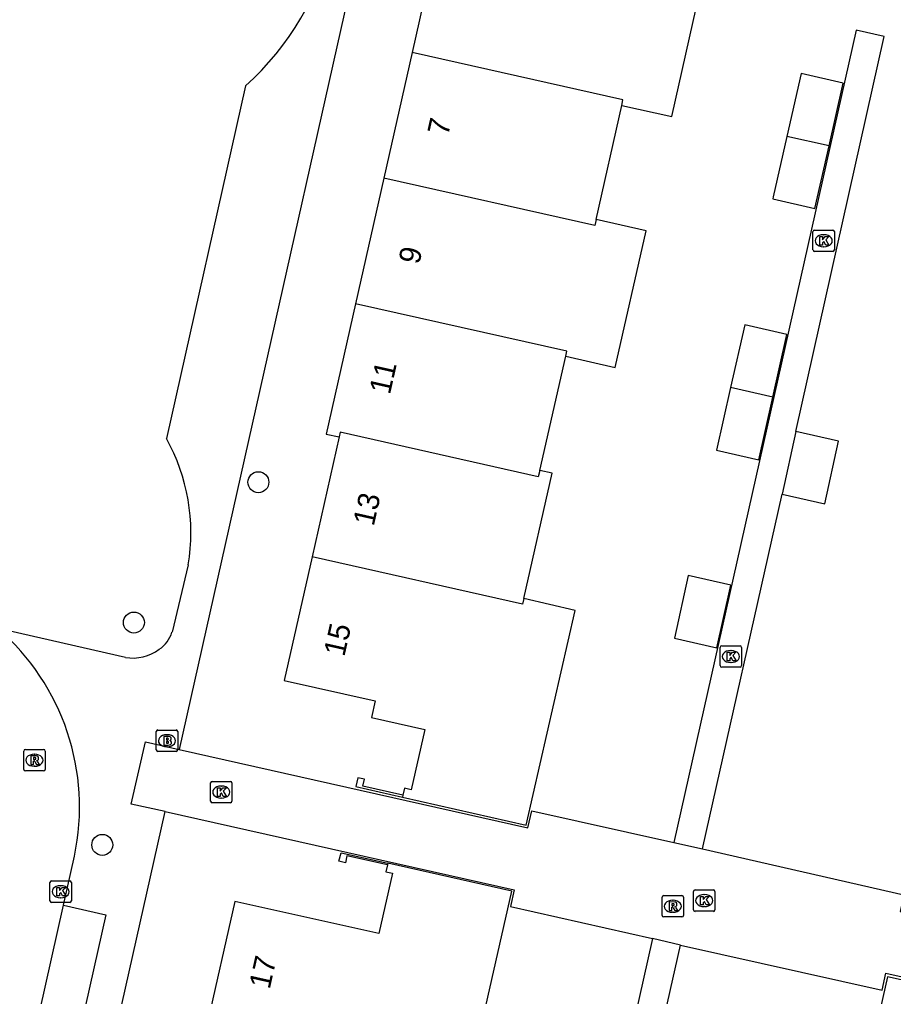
# Model space of a CAD drawing. Extents: x 161771 to 163125, y 382479 to 383177.
# Drawn here: x 162705.25 to 162746.06, y 382669.54 to 382715.15 of the extents above; entities that cross this region are included whole.
import ezdxf

# ---------------------------------------------------------------- set-up
doc = ezdxf.new("R2010")
doc.units = 0
for name, color, linetype in [('IMGEO_Boom', 7, 'Continuous'), ('IMGEO_Brandkraan', 7, 'Continuous'), ('IMGEO_Kolk', 7, 'Continuous'), ('IMGEO_Muur', 7, 'Continuous'), ('IMGEO_Pand', 7, 'Continuous'), ('IMGEO_Pand_nummerreeks', 7, 'Continuous'), ('IMGEO_Rijbaan_lokaal_open', 7, 'Continuous'), ('IMGEO_Rioolput', 7, 'Continuous'), ('IMGEO_Voetpad_open', 7, 'Continuous')]:
    doc.layers.add(name, color=color, linetype=linetype)

msp = doc.modelspace()

# ---------------------------------------------------------------- linework, layer by layer
at = {"layer": 'IMGEO_Boom'}
for centre in [(162716.405, 382693.547), (162710.59, 382686.995), (162709.116, 382676.614)]:
    msp.add_circle(centre, 0.489, dxfattribs=at)
at = {"layer": 'IMGEO_Brandkraan'}
for p, q in [((162711.635, 382681.052), (162711.635, 382681.904)), ((162711.71, 382681.978), (162712.562, 382681.978)), ((162712.636, 382681.904), (162712.636, 382681.052)), ((162712.123, 382681.758), (162712.148, 382681.758)), ((162712.562, 382680.978), (162711.71, 382680.978)), ((162712.146, 382681.198), (162712.121, 382681.198))]:
    msp.add_line(p, q, dxfattribs=at)
for points in [[(162711.635, 382681.052), (162711.635, 382681.904)], [(162711.71, 382681.978), (162712.562, 382681.978)], [(162712.636, 382681.904), (162712.636, 382681.052)], [(162711.983, 382681.678), (162711.983, 382681.278), (162712.196, 382681.278)], [(162712.214, 382681.678), (162711.983, 382681.678)], [(162712.162, 382681.597), (162712.108, 382681.597), (162712.108, 382681.521)], [(162712.108, 382681.521), (162712.161, 382681.521)], [(162712.17, 382681.445), (162712.108, 382681.445), (162712.108, 382681.364)], [(162712.562, 382680.978), (162711.71, 382680.978)], [(162712.108, 382681.364), (162712.17, 382681.364)]]:
    msp.add_lwpolyline(points, dxfattribs=at)
for centre, radius, start, end in [((162711.712, 382681.902), 0.0765, 91.552, 178.448), ((162711.712, 382681.902), 0.0765, 91.552, 178.448), ((162712.56, 382681.902), 0.0765, 1.552, 88.448), ((162712.56, 382681.902), 0.0765, 1.552, 88.448), ((162712.163, 382681.559), 0.0379, 267.8285, 90.9355), ((162712.171, 382681.404), 0.0404, 269.8759, 90.5077), ((162712.218, 382681.533), 0.145, 59.4692, 91.5367), ((162712.243, 382681.58), 0.0922, 285.5137, 58.1501), ((162712.248, 382681.388), 0.105, 301.3115, 78.989), ((162711.712, 382681.054), 0.0765, 181.552, 268.448), ((162711.712, 382681.054), 0.0765, 181.552, 268.448), ((162712.202, 382681.529), 0.251, 268.6676, 293.5347), ((162712.56, 382681.054), 0.0765, 271.552, 358.448), ((162712.56, 382681.054), 0.0765, 271.552, 358.448)]:
    msp.add_arc(centre, radius, start, end, dxfattribs=at)
for centre, major_axis, ratio, start_param, end_param in [((162712.122, 382681.478), (-0.387, 0.002), 0.722429, 4.712389, 7.853982), ((162712.147, 382681.478), (-0.39, 0.002), 0.717154, 1.570796, 4.712389)]:
    msp.add_ellipse(centre, major_axis=major_axis, ratio=ratio, start_param=start_param, end_param=end_param, dxfattribs=at)
at = {"layer": 'IMGEO_Kolk'}
for p, q in [((162742.303, 382704.393), (162742.303, 382705.245)), ((162742.378, 382705.319), (162743.23, 382705.319)), ((162743.304, 382705.245), (162743.304, 382704.393)), ((162742.791, 382705.099), (162742.816, 382705.099)), ((162743.23, 382704.319), (162742.378, 382704.319)), ((162742.814, 382704.539), (162742.789, 382704.539)), ((162737.968, 382684.982), (162737.968, 382685.834)), ((162738.043, 382685.908), (162738.895, 382685.908)), ((162738.456, 382685.688), (162738.481, 382685.688)), ((162738.969, 382685.834), (162738.969, 382684.982)), ((162738.479, 382685.128), (162738.454, 382685.128)), ((162738.895, 382684.908), (162738.043, 382684.908)), ((162714.246, 382679.58), (162715.098, 382679.58)), ((162714.171, 382678.654), (162714.171, 382679.506)), ((162714.659, 382679.36), (162714.684, 382679.36)), ((162715.172, 382679.506), (162715.172, 382678.654)), ((162714.682, 382678.8), (162714.657, 382678.8)), ((162715.098, 382678.58), (162714.246, 382678.58)), ((162706.671, 382674.004), (162706.671, 382674.856)), ((162706.746, 382674.93), (162707.598, 382674.93)), ((162707.159, 382674.71), (162707.184, 382674.71)), ((162707.672, 382674.856), (162707.672, 382674.004)), ((162707.182, 382674.15), (162707.157, 382674.15)), ((162736.723, 382673.587), (162736.723, 382674.439)), ((162736.798, 382674.513), (162737.65, 382674.513)), ((162737.211, 382674.293), (162737.236, 382674.293)), ((162737.724, 382674.439), (162737.724, 382673.587)), ((162707.598, 382673.93), (162706.746, 382673.93)), ((162737.234, 382673.733), (162737.209, 382673.733)), ((162737.65, 382673.513), (162736.798, 382673.513))]:
    msp.add_line(p, q, dxfattribs=at)
for points in [[(162742.303, 382704.393), (162742.303, 382705.245)], [(162742.378, 382705.319), (162743.23, 382705.319)], [(162743.304, 382705.245), (162743.304, 382704.393)], [(162742.624, 382705.019), (162742.747, 382705.019), (162742.747, 382704.868), (162742.877, 382705.019), (162743.041, 382705.019), (162742.895, 382704.868), (162743.048, 382704.619), (162742.896, 382704.619), (162742.811, 382704.783), (162742.747, 382704.716), (162742.747, 382704.619), (162742.624, 382704.619), (162742.624, 382705.019)], [(162743.23, 382704.319), (162742.378, 382704.319)], [(162737.968, 382684.982), (162737.968, 382685.834)], [(162738.043, 382685.908), (162738.895, 382685.908)], [(162738.289, 382685.608), (162738.412, 382685.608), (162738.412, 382685.457), (162738.542, 382685.608), (162738.706, 382685.608), (162738.56, 382685.457), (162738.713, 382685.208), (162738.561, 382685.208), (162738.476, 382685.372), (162738.412, 382685.305), (162738.412, 382685.208), (162738.289, 382685.208), (162738.289, 382685.608)], [(162738.969, 382685.834), (162738.969, 382684.982)], [(162738.895, 382684.908), (162738.043, 382684.908)], [(162714.246, 382679.58), (162715.098, 382679.58)], [(162714.171, 382678.654), (162714.171, 382679.506)], [(162714.492, 382679.28), (162714.615, 382679.28), (162714.615, 382679.129), (162714.745, 382679.28), (162714.909, 382679.28), (162714.763, 382679.129), (162714.916, 382678.88), (162714.764, 382678.88), (162714.679, 382679.044), (162714.615, 382678.977), (162714.615, 382678.88), (162714.492, 382678.88), (162714.492, 382679.28)], [(162715.172, 382679.506), (162715.172, 382678.654)], [(162715.098, 382678.58), (162714.246, 382678.58)], [(162706.671, 382674.004), (162706.671, 382674.856)], [(162706.746, 382674.93), (162707.598, 382674.93)], [(162706.992, 382674.63), (162707.115, 382674.63), (162707.115, 382674.479), (162707.245, 382674.63), (162707.409, 382674.63), (162707.263, 382674.479), (162707.416, 382674.23), (162707.264, 382674.23), (162707.179, 382674.394), (162707.115, 382674.327), (162707.115, 382674.23), (162706.992, 382674.23), (162706.992, 382674.63)], [(162707.672, 382674.856), (162707.672, 382674.004)], [(162736.723, 382673.587), (162736.723, 382674.439)], [(162736.798, 382674.513), (162737.65, 382674.513)], [(162737.044, 382674.213), (162737.167, 382674.213), (162737.167, 382674.062), (162737.297, 382674.213), (162737.461, 382674.213), (162737.315, 382674.062), (162737.468, 382673.813), (162737.316, 382673.813), (162737.231, 382673.977), (162737.167, 382673.91), (162737.167, 382673.813), (162737.044, 382673.813), (162737.044, 382674.213)], [(162737.724, 382674.439), (162737.724, 382673.587)], [(162707.598, 382673.93), (162706.746, 382673.93)], [(162737.65, 382673.513), (162736.798, 382673.513)]]:
    msp.add_lwpolyline(points, dxfattribs=at)
for centre, start, end in [((162742.38, 382705.243), 91.552, 178.448), ((162742.38, 382705.243), 91.552, 178.448), ((162743.228, 382705.243), 1.552, 88.448), ((162743.228, 382705.243), 1.552, 88.448), ((162742.38, 382704.395), 181.552, 268.448), ((162742.38, 382704.395), 181.552, 268.448), ((162743.228, 382704.395), 271.552, 358.448), ((162743.228, 382704.395), 271.552, 358.448), ((162738.045, 382685.832), 91.552, 178.448), ((162738.045, 382685.832), 91.552, 178.448), ((162738.893, 382685.832), 1.552, 88.448), ((162738.893, 382685.832), 1.552, 88.448), ((162738.045, 382684.984), 181.552, 268.448), ((162738.045, 382684.984), 181.552, 268.448), ((162738.893, 382684.984), 271.552, 358.448), ((162738.893, 382684.984), 271.552, 358.448), ((162714.248, 382679.504), 91.552, 178.448), ((162714.248, 382679.504), 91.552, 178.448), ((162715.096, 382679.504), 1.552, 88.448), ((162715.096, 382679.504), 1.552, 88.448), ((162714.248, 382678.656), 181.552, 268.448), ((162714.248, 382678.656), 181.552, 268.448), ((162715.096, 382678.656), 271.552, 358.448), ((162715.096, 382678.656), 271.552, 358.448), ((162706.748, 382674.854), 91.552, 178.448), ((162706.748, 382674.854), 91.552, 178.448), ((162707.596, 382674.854), 1.552, 88.448), ((162707.596, 382674.854), 1.552, 88.448), ((162736.8, 382674.437), 91.552, 178.448), ((162736.8, 382674.437), 91.552, 178.448), ((162737.648, 382674.437), 1.552, 88.448), ((162737.648, 382674.437), 1.552, 88.448), ((162706.748, 382674.006), 181.552, 268.448), ((162706.748, 382674.006), 181.552, 268.448), ((162707.596, 382674.006), 271.552, 358.448), ((162707.596, 382674.006), 271.552, 358.448), ((162736.8, 382673.589), 181.552, 268.448), ((162736.8, 382673.589), 181.552, 268.448), ((162737.648, 382673.589), 271.552, 358.448), ((162737.648, 382673.589), 271.552, 358.448)]:
    msp.add_arc(centre, 0.0765, start, end, dxfattribs=at)
for centre, major_axis, ratio, start_param, end_param in [((162742.79, 382704.819), (-0.387, 0.002), 0.722429, 4.712389, 7.853982), ((162742.815, 382704.819), (-0.39, 0.002), 0.717154, 1.570796, 4.712389), ((162738.455, 382685.408), (-0.387, 0.002), 0.722429, 4.712389, 7.853982), ((162738.48, 382685.408), (-0.39, 0.002), 0.717154, 1.570796, 4.712389), ((162714.658, 382679.08), (-0.387, 0.002), 0.722429, 4.712389, 7.853982), ((162714.683, 382679.08), (-0.39, 0.002), 0.717154, 1.570796, 4.712389), ((162707.158, 382674.43), (-0.387, 0.002), 0.722429, 4.712389, 7.853982), ((162707.183, 382674.43), (-0.39, 0.002), 0.717154, 1.570796, 4.712389), ((162737.21, 382674.013), (-0.387, 0.002), 0.722429, 4.712389, 7.853982), ((162737.235, 382674.013), (-0.39, 0.002), 0.717154, 1.570796, 4.712389)]:
    msp.add_ellipse(centre, major_axis=major_axis, ratio=ratio, start_param=start_param, end_param=end_param, dxfattribs=at)
at = {"layer": 'IMGEO_Muur'}
for points in [[(162723.155, 382678.938), (162721.281, 382679.36), (162721.354, 382679.682), (162721.051, 382679.75), (162720.959, 382679.341), (162723.134, 382678.846)], [(162722.433, 382675.678), (162720.541, 382676.104), (162720.469, 382675.782), (162720.167, 382675.85), (162720.271, 382676.246), (162722.451, 382675.758)]]:
    msp.add_lwpolyline(points, dxfattribs=at)
at = {"layer": 'IMGEO_Pand'}
for points in [[(162725.54, 382719.591), (162724.953, 382719.722), (162723.58, 382713.61)], [(162733.37, 382711.138), (162735.706, 382710.613), (162737.019, 382716.463)], [(162723.58, 382713.61), (162722.262, 382707.743)], [(162733.37, 382711.138), (162733.427, 382711.394), (162723.58, 382713.61)], [(162743.052, 382709.249), (162743.709, 382712.172), (162741.743, 382712.634), (162741.082, 382709.691)], [(162732.173, 382705.807), (162733.37, 382711.138)], [(162741.082, 382709.691), (162740.45, 382706.877), (162740.428, 382706.779), (162742.395, 382706.325), (162743.052, 382709.249)], [(162743.052, 382709.249), (162741.082, 382709.691)], [(162722.262, 382707.743), (162720.944, 382701.876)], [(162732.173, 382705.807), (162732.11, 382705.527), (162722.262, 382707.743)], [(162730.755, 382699.425), (162733.066, 382698.898), (162734.509, 382705.276), (162732.173, 382705.807)], [(162720.944, 382701.876), (162719.577, 382695.792), (162720.172, 382695.658)], [(162730.755, 382699.425), (162730.808, 382699.657), (162720.944, 382701.876)], [(162740.43, 382697.517), (162741.088, 382700.446), (162739.114, 382700.901), (162738.451, 382697.962)], [(162729.542, 382694.1), (162730.755, 382699.425)], [(162738.451, 382697.962), (162737.794, 382695.046), (162739.772, 382694.588), (162740.43, 382697.517)], [(162740.43, 382697.517), (162738.451, 382697.962)], [(162720.172, 382695.658), (162718.912, 382690.069)], [(162729.542, 382694.1), (162729.472, 382693.795), (162720.221, 382695.877), (162720.172, 382695.658)], [(162741.504, 382695.911), (162740.863, 382692.989)], [(162740.863, 382692.989), (162742.861, 382692.539), (162743.491, 382695.469), (162741.504, 382695.911)], [(162728.794, 382688.11), (162730.129, 382693.966), (162729.542, 382694.1)], [(162718.912, 382690.069), (162717.61, 382684.294), (162721.858, 382683.337), (162721.683, 382682.56), (162724.173, 382681.999), (162723.54, 382679.19), (162723.228, 382679.26), (162723.155, 382678.938)], [(162728.794, 382688.11), (162728.737, 382687.859), (162718.912, 382690.069)], [(162738.47, 382688.733), (162736.481, 382689.189), (162735.83, 382686.262), (162737.82, 382685.818), (162738.47, 382688.733)], [(162723.134, 382678.846), (162728.915, 382677.532), (162731.191, 382687.563), (162728.794, 382688.11)], [(162723.155, 382678.938), (162723.134, 382678.846)], [(162722.433, 382675.678), (162722.361, 382675.356), (162722.663, 382675.288), (162722.031, 382672.482), (162715.298, 382673.977), (162713.982, 382668.114)], [(162722.451, 382675.758), (162722.433, 382675.678)], [(162726.19, 382665.375), (162728.238, 382674.461), (162722.451, 382675.758)], [(162751.529, 382669.197), (162745.778, 382670.461), (162743.641, 382660.947)]]:
    msp.add_lwpolyline(points, dxfattribs=at)
at = {"layer": 'IMGEO_Rijbaan_lokaal_open'}
for points in [[(162712.056, 382678.166), (162710.466, 382678.522), (162711.128, 382681.421), (162712.699, 382681.068)], [(162712.699, 382681.068), (162728.994, 382677.41), (162729.174, 382678.21), (162735.807, 382676.723)], [(162712.056, 382678.166), (162728.356, 382674.516), (162728.181, 382673.743), (162734.809, 382672.239)], [(162735.807, 382676.723), (162737.14, 382676.424)], [(162737.14, 382676.424), (162746.543, 382674.277), (162746.368, 382673.51), (162761.948, 382670.012)], [(162707.299, 382673.793), (162707.815, 382676.091)], [(162702.006, 382650.214), (162707.299, 382673.793)], [(162736.11, 382671.935), (162734.809, 382672.239)], [(162736.11, 382671.935), (162745.534, 382669.838), (162745.71, 382670.631), (162761.303, 382667.139)]]:
    msp.add_lwpolyline(points, dxfattribs=at)
msp.add_arc((162697.005, 382678.379), 11.049, 348.0498, 48.9947, dxfattribs=at)
at = {"layer": 'IMGEO_Rioolput'}
for p, q in [((162705.447, 382680.142), (162705.447, 382680.994)), ((162705.522, 382681.068), (162706.374, 382681.068)), ((162706.448, 382680.994), (162706.448, 382680.142)), ((162705.935, 382680.848), (162705.96, 382680.848)), ((162706.374, 382680.068), (162705.522, 382680.068)), ((162705.958, 382680.288), (162705.933, 382680.288)), ((162735.255, 382673.324), (162735.255, 382674.176)), ((162735.33, 382674.25), (162736.182, 382674.25)), ((162736.256, 382674.176), (162736.256, 382673.324)), ((162735.743, 382674.03), (162735.768, 382674.03)), ((162736.182, 382673.25), (162735.33, 382673.25)), ((162735.766, 382673.47), (162735.741, 382673.47))]:
    msp.add_line(p, q, dxfattribs=at)
for points in [[(162705.447, 382680.142), (162705.447, 382680.994)], [(162705.522, 382681.068), (162706.374, 382681.068)], [(162706.448, 382680.994), (162706.448, 382680.142)], [(162706.036, 382680.766), (162705.784, 382680.768), (162705.784, 382680.368)], [(162705.784, 382680.368), (162705.908, 382680.368), (162705.908, 382680.53), (162705.919, 382680.53)], [(162705.962, 382680.687), (162705.908, 382680.687), (162705.908, 382680.606)], [(162705.908, 382680.606), (162705.96, 382680.606)], [(162705.966, 382680.501), (162706.037, 382680.368), (162706.177, 382680.368), (162706.112, 382680.494)], [(162706.374, 382680.068), (162705.522, 382680.068)], [(162735.255, 382673.324), (162735.255, 382674.176)], [(162735.33, 382674.25), (162736.182, 382674.25)], [(162736.256, 382674.176), (162736.256, 382673.324)], [(162735.844, 382673.948), (162735.592, 382673.95), (162735.592, 382673.55)], [(162735.592, 382673.55), (162735.716, 382673.55), (162735.716, 382673.712), (162735.727, 382673.712)], [(162735.77, 382673.869), (162735.716, 382673.869), (162735.716, 382673.788)], [(162735.716, 382673.788), (162735.768, 382673.788)], [(162735.774, 382673.683), (162735.845, 382673.55), (162735.985, 382673.55), (162735.92, 382673.676)], [(162736.182, 382673.25), (162735.33, 382673.25)]]:
    msp.add_lwpolyline(points, dxfattribs=at)
for centre, radius, start, end in [((162705.524, 382680.992), 0.0765, 91.552, 178.448), ((162705.524, 382680.992), 0.0765, 91.552, 178.448), ((162706.372, 382680.992), 0.0765, 1.552, 88.448), ((162706.372, 382680.992), 0.0765, 1.552, 88.448), ((162705.918, 382680.477), 0.0533, 26.0293, 88.6989), ((162705.944, 382680.795), 0.19, 274.7715, 282.9687), ((162705.968, 382680.591), 0.0964, 77.0061, 93.1865), ((162705.982, 382680.648), 0.0378, 276.6634, 79.6772), ((162706.035, 382680.656), 0.109, 350.3612, 89.416), ((162706.033, 382680.656), 0.112, 277.5842, 350.9817), ((162706.017, 382680.441), 0.108, 29.5134, 73.7905), ((162705.524, 382680.144), 0.0765, 181.552, 268.448), ((162705.524, 382680.144), 0.0765, 181.552, 268.448), ((162706.372, 382680.144), 0.0765, 271.552, 358.448), ((162706.372, 382680.144), 0.0765, 271.552, 358.448), ((162735.332, 382674.174), 0.0765, 91.552, 178.448), ((162735.332, 382674.174), 0.0765, 91.552, 178.448), ((162736.18, 382674.174), 0.0765, 1.552, 88.448), ((162736.18, 382674.174), 0.0765, 1.552, 88.448), ((162735.726, 382673.659), 0.0533, 26.0293, 88.6989), ((162735.752, 382673.977), 0.19, 274.7715, 282.9687), ((162735.776, 382673.773), 0.0964, 77.0061, 93.1865), ((162735.79, 382673.83), 0.0378, 276.6634, 79.6772), ((162735.843, 382673.838), 0.109, 350.3612, 89.416), ((162735.841, 382673.838), 0.112, 277.5842, 350.9817), ((162735.825, 382673.623), 0.108, 29.5134, 73.7905), ((162735.332, 382673.326), 0.0765, 181.552, 268.448), ((162735.332, 382673.326), 0.0765, 181.552, 268.448), ((162736.18, 382673.326), 0.0765, 271.552, 358.448), ((162736.18, 382673.326), 0.0765, 271.552, 358.448)]:
    msp.add_arc(centre, radius, start, end, dxfattribs=at)
for centre, major_axis, ratio, start_param, end_param in [((162705.934, 382680.568), (-0.387, 0.002), 0.722429, 4.712389, 7.853982), ((162705.959, 382680.568), (-0.39, 0.002), 0.717154, 1.570796, 4.712389), ((162735.742, 382673.75), (-0.387, 0.002), 0.722429, 4.712389, 7.853982), ((162735.767, 382673.75), (-0.39, 0.002), 0.717154, 1.570796, 4.712389)]:
    msp.add_ellipse(centre, major_axis=major_axis, ratio=ratio, start_param=start_param, end_param=end_param, dxfattribs=at)
at = {"layer": 'IMGEO_Voetpad_open'}
for points in [[(162724.362, 382733.025), (162712.699, 382681.068)], [(162741.504, 382695.911), (162745.625, 382714.357), (162744.322, 382714.645), (162735.807, 382676.723)], [(162715.802, 382712.054), (162712.111, 382695.583)], [(162737.14, 382676.424), (162740.863, 382692.989)], [(162713.133, 382689.689), (162712.371, 382686.548)], [(162710.192, 382685.365), (162704.255, 382686.717)], [(162698.037, 382615.869), (162712.056, 382678.166)], [(162707.299, 382673.793), (162709.286, 382673.345), (162703.97, 382649.758), (162702.006, 382650.214)], [(162734.809, 382672.239), (162729.877, 382650.221), (162731.157, 382649.911), (162736.11, 382671.935)]]:
    msp.add_lwpolyline(points, dxfattribs=at)
for centre, radius, start, end in [((162707.18, 382721.743), 12.97, 311.6654, 23.1565), ((162704.173, 382691.171), 9.082, 350.6083, 29.0659), ((162710.975, 382686.963), 1.456, 303.3555, 343.433), ((162710.527, 382687.45), 2.112, 260.8674, 306.2499)]:
    msp.add_arc(centre, radius, start, end, dxfattribs=at)

# ---------------------------------------------------------------- texts
at = {"layer": 'IMGEO_Pand_nummerreeks'}
for s, rotation, p in [('7', 77.3378, (162725.26, 382709.682)), ('9', 77.3378, (162723.911, 382703.679)), ('11', 77.3378, (162722.546, 382697.604)), ('13', 77.2977, (162721.789, 382691.461)), ('15', 77.2977, (162720.416, 382685.369)), ('17', 77.3493, (162716.931, 382669.841))]:
    msp.add_text(s, height=1, rotation=rotation, dxfattribs=at).set_placement(p)

doc.saveas('drawing.dxf')
